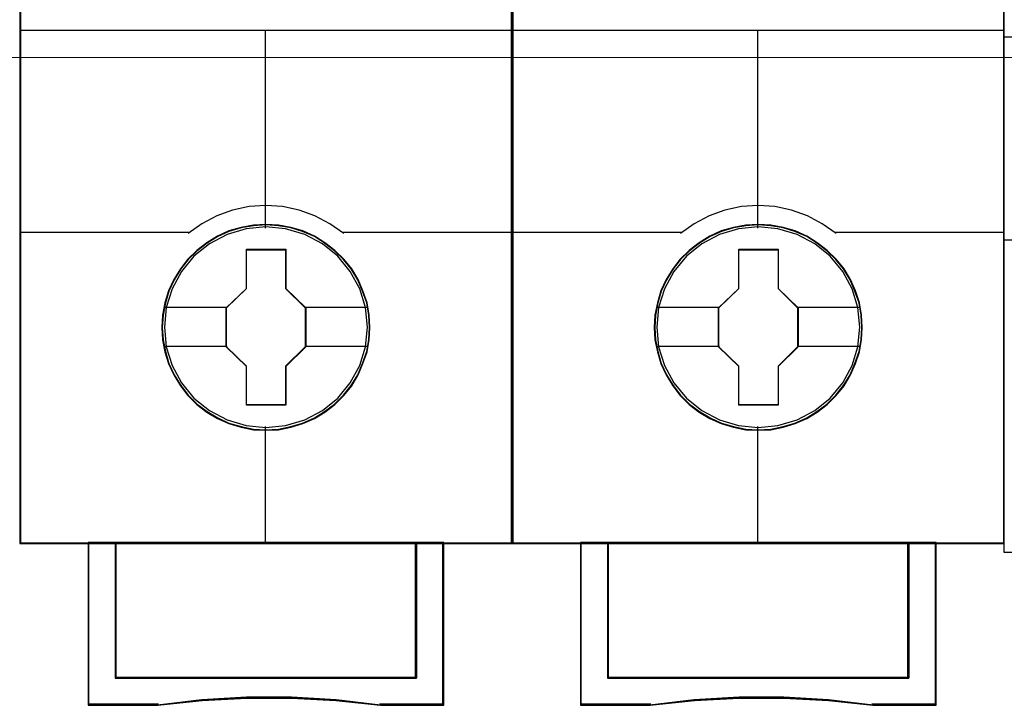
# Model space of a CAD drawing. Header units: millimetres. Extents: x -1290 to 1795, y -4192 to -1311.
# Tile 845 of 1056: x 1445.88 to 1453.07, y -2293.48 to -2288.47. Entities that reach past the tile are written whole.
import ezdxf

# ---------------------------------------------------------------- set-up
doc = ezdxf.new("R2010")
doc.units = ezdxf.units.MM
doc.layers.add('45', color=7, linetype='Continuous')
doc.layers.add('Aparatura', color=7, linetype='Continuous', lineweight=13)

# ---------------------------------------------------------------- blocks, each defined once
blk = doc.blocks.new('*U292')
at = {"layer": '45', "color": 7}
for points in [[(531.344202, -383.712671), (513.371223, -383.712671), (513.371223, -465.443183), (531.344202, -465.443183), (531.344202, -383.712671)], [(526.155868, -457.559264), (526.133559, -457.107867), (526.061056, -456.65647), (525.904895, -456.221588), (525.726426, -455.808725), (525.492184, -455.412376), (525.207749, -455.065571), (524.878696, -454.74629), (524.510603, -454.465544), (524.136933, -454.223331), (523.701914, -454.036166), (523.272472, -453.909555), (522.815144, -453.826982), (522.357816, -453.799458), (521.900488, -453.826982), (521.454315, -453.909555), (521.002564, -454.036166), (520.589854, -454.223331), (520.199452, -454.465544), (519.836936, -454.74629), (519.502306, -455.065571), (519.234602, -455.412376), (518.989206, -455.808725), (518.794005, -456.221588), (518.671308, -456.65647), (518.582073, -457.107867), (518.554187, -457.559264), (518.582073, -458.010661), (518.671308, -458.445544), (518.794005, -458.880426), (518.989206, -459.293289), (519.234602, -459.689638), (519.502306, -460.047452), (519.836936, -460.372238), (520.199452, -460.64748), (520.589854, -460.878683), (521.002564, -461.065848), (521.454315, -461.197964), (521.900488, -461.291546), (522.357816, -461.313566), (522.815144, -461.291546), (523.272472, -461.197964), (523.701914, -461.065848), (524.136933, -460.878683), (524.510603, -460.64748), (524.878696, -460.372238), (525.207749, -460.047452), (525.492184, -459.689638), (525.726426, -459.293289), (525.904895, -458.880426), (526.061056, -458.445544), (526.133559, -458.010661), (526.155868, -457.559264)], [(526.155868, -457.559264), (526.133559, -457.107867), (526.061056, -456.65647), (525.904895, -456.221588), (525.726426, -455.808725), (525.492184, -455.412376), (525.207749, -455.065571), (524.878696, -454.74629), (524.510603, -454.465544), (524.136933, -454.223331), (523.701914, -454.036166), (523.272472, -453.909555), (522.815144, -453.826982), (522.357816, -453.799458), (521.900488, -453.826982), (521.454315, -453.909555), (521.002564, -454.036166), (520.589854, -454.223331), (520.199452, -454.465544), (519.836936, -454.74629), (519.502306, -455.065571), (519.234602, -455.412376), (518.989206, -455.808725), (518.794005, -456.221588), (518.671308, -456.65647), (518.582073, -457.107867), (518.554187, -457.559264), (518.582073, -458.010661), (518.671308, -458.445544), (518.794005, -458.880426), (518.989206, -459.293289), (519.234602, -459.689638), (519.502306, -460.047452), (519.836936, -460.372238), (520.199452, -460.64748), (520.589854, -460.878683), (521.002564, -461.065848), (521.454315, -461.197964), (521.900488, -461.291546), (522.357816, -461.313566), (522.815144, -461.291546), (523.272472, -461.197964), (523.701914, -461.065848), (524.136933, -460.878683), (524.510603, -460.64748), (524.878696, -460.372238), (525.207749, -460.047452), (525.492184, -459.689638), (525.726426, -459.293289), (525.904895, -458.880426), (526.061056, -458.445544), (526.133559, -458.010661), (526.155868, -457.559264)], [(526.137964, -457.559251), (526.115761, -457.110011), (526.043599, -456.660772), (525.888174, -456.227967), (525.710545, -455.817077), (525.477407, -455.422623), (525.194312, -455.077475), (524.866809, -454.75972), (524.500449, -454.480315), (524.128539, -454.23926), (523.695569, -454.05299), (523.26815, -453.926983), (522.812976, -453.844805), (522.357803, -453.817413), (521.902629, -453.844805), (521.458557, -453.926983), (521.008935, -454.05299), (520.598168, -454.23926), (520.209605, -454.480315), (519.848797, -454.75972), (519.515743, -455.077475), (519.2493, -455.422623), (519.00506, -455.817077), (518.810779, -456.227967), (518.688659, -456.660772), (518.599845, -457.110011), (518.57209, -457.559251), (518.599845, -458.008491), (518.688659, -458.441295), (518.810779, -458.874099), (519.00506, -459.284989), (519.2493, -459.679444), (519.515743, -460.035548), (519.848797, -460.358782), (520.209605, -460.632708), (520.598168, -460.862807), (521.008935, -461.049077), (521.458557, -461.180562), (521.902629, -461.273697), (522.357803, -461.295611), (522.812976, -461.273697), (523.26815, -461.180562), (523.695569, -461.049077), (524.128539, -460.862807), (524.500449, -460.632708), (524.866809, -460.358782), (525.194312, -460.035548), (525.477407, -459.679444), (525.710545, -459.284989), (525.888174, -458.874099), (526.043599, -458.441295), (526.115761, -458.008491), (526.137964, -457.559251)], [(521.64356, -454.702587), (523.088735, -454.702587), (523.088735, -456.130993), (523.814135, -456.836923), (523.814135, -458.265328), (523.088735, -458.982288), (523.088735, -460.399664), (521.64356, -460.399664), (521.64356, -458.982288), (520.901291, -458.265328), (520.901291, -456.836923), (521.64356, -456.130993), (521.64356, -454.702587)], [(521.64356, -454.702587), (523.088735, -454.702587), (523.088735, -454.702587), (523.088735, -456.130993), (523.088735, -456.130993), (523.814135, -456.836923), (523.814135, -456.836923), (523.814135, -458.265328), (523.814135, -458.265328), (523.088735, -458.982288), (523.088735, -458.982288), (523.088735, -460.399664), (523.088735, -460.399664), (521.64356, -460.399664), (521.64356, -460.399664), (521.64356, -458.982288), (521.64356, -458.982288), (520.901291, -458.265328), (520.901291, -458.265328), (520.901291, -456.836923), (520.901291, -456.836923), (521.64356, -456.130993), (521.64356, -456.130993), (521.64356, -454.702587), (521.64356, -454.702587)], [(521.652339, -454.720542), (523.079749, -454.720542), (523.079749, -456.139944), (523.796231, -456.841424), (523.796231, -458.260826), (523.079749, -458.973267), (523.079749, -460.381709), (521.652339, -460.381709), (521.652339, -458.973267), (520.919194, -458.260826), (520.919194, -456.841424), (521.652339, -456.139944), (521.652339, -454.720542)], [(527.855946, -465.405478), (527.855946, -470.356083), (516.85948, -470.356083), (516.85948, -465.405478), (515.863343, -465.405478), (515.863343, -471.353922), (518.406554, -471.353922), (520.025972, -471.177509), (521.656521, -471.089302), (523.28707, -471.089302), (524.917619, -471.177509), (526.542603, -471.353922), (528.852083, -471.353922), (528.852083, -465.405478), (527.855946, -465.405478)], [(522.351249, -465.405478), (516.855178, -465.405478), (516.855178, -470.362814), (527.858458, -470.362814), (527.858458, -465.405478), (522.351249, -465.405478)], [(527.858458, -470.362814), (527.858458, -465.405478), (522.351249, -465.405478), (516.855178, -465.405478), (516.855178, -470.362814), (527.858458, -470.362814)]]:
    blk.add_lwpolyline(points, close=True, dxfattribs=at)
at = {"layer": '45', "color": 139}
for points in [[(531.344202, -383.712671), (513.371223, -383.712671), (513.371223, -465.443183), (531.344202, -465.443183), (531.344202, -383.712671)], [(526.066352, -457.548373), (525.993852, -456.827196), (525.787507, -456.144555), (525.441739, -455.511461), (524.984433, -454.955439), (524.421166, -454.504015), (523.774246, -454.162695), (523.077133, -453.953499), (522.352136, -453.887437), (521.632716, -453.953499), (520.94118, -454.162695), (520.29426, -454.504015), (519.730993, -454.955439), (519.273687, -455.511461), (518.927919, -456.144555), (518.715997, -456.827196), (518.649074, -457.548373), (518.715997, -458.264044), (518.927919, -458.95219), (519.273687, -459.579779), (519.730993, -460.135801), (520.29426, -460.59273), (520.94118, -460.928545), (521.632716, -461.143247), (522.352136, -461.214814), (523.077133, -461.143247), (523.774246, -460.928545), (524.421166, -460.59273), (524.984433, -460.135801), (525.441739, -459.579779), (525.787507, -458.95219), (525.993852, -458.264044), (526.066352, -457.548373)]]:
    blk.add_lwpolyline(points, close=True, dxfattribs=at)
at = {"layer": '45', "color": 59}
for points in [[(531.326299, -383.730625), (513.389127, -383.730625), (513.389127, -465.425228), (531.326299, -465.425228), (531.326299, -383.730625)], [(527.855946, -465.405478), (527.855946, -470.356083), (516.85948, -470.356083), (516.85948, -465.405478), (515.863343, -465.405478), (515.863343, -471.353922), (518.406554, -471.353922), (520.025972, -471.177509), (521.656521, -471.089302), (523.28707, -471.089302), (524.917619, -471.177509), (526.542603, -471.353922), (528.852083, -471.353922), (528.852083, -465.405478), (527.855946, -465.405478)], [(522.351249, -465.405478), (516.855178, -465.405478), (516.855178, -470.362814), (527.858458, -470.362814), (527.858458, -465.405478), (522.351249, -465.405478)], [(527.858458, -470.362814), (527.858458, -465.405478), (522.351249, -465.405478), (516.855178, -465.405478), (516.855178, -470.362814), (527.858458, -470.362814)], [(527.840788, -465.423433), (527.840788, -470.344152), (516.874637, -470.344152), (516.874637, -465.423433), (515.881246, -465.423433), (515.881246, -471.335967), (518.417446, -471.335967), (520.0324, -471.160619), (521.658454, -471.072945), (523.284508, -471.072945), (524.910562, -471.160619), (526.531066, -471.335967), (528.83418, -471.335967), (528.83418, -465.423433), (527.840788, -465.423433)], [(522.352163, -465.423433), (516.874871, -465.423433), (516.874871, -470.344859), (527.840555, -470.344859), (527.840555, -465.423433), (522.352163, -465.423433)]]:
    blk.add_lwpolyline(points, close=True, dxfattribs=at)
at = {"layer": '45', "color": 139}
for points in [[(513.371223, -446.707289), (531.344202, -446.707289)], [(522.333544, -446.707289), (522.333544, -453.930528)], [(525.201629, -454.122645), (524.687601, -453.770028), (524.151224, -453.479972), (523.575736, -453.275226), (522.966724, -453.144416), (522.352126, -453.104605), (521.748701, -453.144416), (521.13969, -453.275226), (520.564202, -453.479972), (520.01665, -453.770028), (519.513796, -454.122645)], [(513.371223, -454.08494), (519.553183, -454.08494)], [(525.162242, -454.08494), (531.344202, -454.08494)], [(522.333544, -461.171722), (522.333544, -465.443183)], [(515.863343, -465.405478), (515.863343, -471.353922)], [(516.855178, -465.405478), (516.855178, -470.362814)], [(527.820861, -470.362814), (527.820861, -465.405478)], [(528.814486, -465.405478), (528.814486, -471.353922)], [(516.855178, -470.323313), (527.858458, -470.323313)], [(526.549737, -471.353922), (524.921706, -471.152828), (523.288099, -471.052281), (521.654492, -471.052281), (520.020886, -471.152828), (518.39843, -471.353922)], [(518.437817, -471.316217), (515.863343, -471.316217)], [(528.852083, -471.316217), (526.51035, -471.316217)]]:
    blk.add_lwpolyline(points, dxfattribs=at)
at = {"layer": '45', "color": 7}
for points in [[(518.6258, -456.823056), (520.938888, -456.823056)], [(523.774748, -456.823056), (526.084255, -456.823056)], [(518.6258, -458.24149), (520.938888, -458.24149)], [(523.774748, -458.24149), (526.084255, -458.24149)]]:
    blk.add_lwpolyline(points, dxfattribs=at)
at = {"layer": '45', "color": 140}
blk.add_lwpolyline([(527.840555, -470.344859), (527.840555, -465.423433), (522.352163, -465.423433), (516.874871, -465.423433), (516.874871, -470.344859), (527.840555, -470.344859)], close=True, dxfattribs=at)
blk = doc.blocks.new('*U293')
at = {"layer": '45', "color": 7}
for points in [[(549.329713, -383.712671), (531.356734, -383.712671), (531.356734, -465.443183), (549.329713, -465.443183), (549.329713, -383.712671)], [(544.141379, -457.559264), (544.11907, -457.107867), (544.046567, -456.65647), (543.890406, -456.221588), (543.711937, -455.808725), (543.477696, -455.412376), (543.19326, -455.065571), (542.864207, -454.74629), (542.496114, -454.465544), (542.122444, -454.223331), (541.687425, -454.036166), (541.257983, -453.909555), (540.800655, -453.826982), (540.343327, -453.799458), (539.885999, -453.826982), (539.439826, -453.909555), (538.988075, -454.036166), (538.575365, -454.223331), (538.184963, -454.465544), (537.822447, -454.74629), (537.487817, -455.065571), (537.220113, -455.412376), (536.974717, -455.808725), (536.779517, -456.221588), (536.656819, -456.65647), (536.567584, -457.107867), (536.539698, -457.559264), (536.567584, -458.010661), (536.656819, -458.445544), (536.779517, -458.880426), (536.974717, -459.293289), (537.220113, -459.689638), (537.487817, -460.047452), (537.822447, -460.372238), (538.184963, -460.64748), (538.575365, -460.878683), (538.988075, -461.065848), (539.439826, -461.197964), (539.885999, -461.291546), (540.343327, -461.313566), (540.800655, -461.291546), (541.257983, -461.197964), (541.687425, -461.065848), (542.122444, -460.878683), (542.496114, -460.64748), (542.864207, -460.372238), (543.19326, -460.047452), (543.477696, -459.689638), (543.711937, -459.293289), (543.890406, -458.880426), (544.046567, -458.445544), (544.11907, -458.010661), (544.141379, -457.559264)], [(544.141379, -457.559264), (544.11907, -457.107867), (544.046567, -456.65647), (543.890406, -456.221588), (543.711937, -455.808725), (543.477696, -455.412376), (543.19326, -455.065571), (542.864207, -454.74629), (542.496114, -454.465544), (542.122444, -454.223331), (541.687425, -454.036166), (541.257983, -453.909555), (540.800655, -453.826982), (540.343327, -453.799458), (539.885999, -453.826982), (539.439826, -453.909555), (538.988075, -454.036166), (538.575365, -454.223331), (538.184963, -454.465544), (537.822447, -454.74629), (537.487817, -455.065571), (537.220113, -455.412376), (536.974717, -455.808725), (536.779517, -456.221588), (536.656819, -456.65647), (536.567584, -457.107867), (536.539698, -457.559264), (536.567584, -458.010661), (536.656819, -458.445544), (536.779517, -458.880426), (536.974717, -459.293289), (537.220113, -459.689638), (537.487817, -460.047452), (537.822447, -460.372238), (538.184963, -460.64748), (538.575365, -460.878683), (538.988075, -461.065848), (539.439826, -461.197964), (539.885999, -461.291546), (540.343327, -461.313566), (540.800655, -461.291546), (541.257983, -461.197964), (541.687425, -461.065848), (542.122444, -460.878683), (542.496114, -460.64748), (542.864207, -460.372238), (543.19326, -460.047452), (543.477696, -459.689638), (543.711937, -459.293289), (543.890406, -458.880426), (544.046567, -458.445544), (544.11907, -458.010661), (544.141379, -457.559264)], [(544.123475, -457.559251), (544.101277, -457.110011), (544.029132, -456.660772), (543.873744, -456.227967), (543.696157, -455.817077), (543.463075, -455.422623), (543.180046, -455.077475), (542.852621, -454.75972), (542.486348, -454.480315), (542.114526, -454.23926), (541.681658, -454.05299), (541.25434, -453.926983), (540.799274, -453.844805), (540.344208, -453.817413), (539.889142, -453.844805), (539.445176, -453.926983), (538.995659, -454.05299), (538.58499, -454.23926), (538.196519, -454.480315), (537.835796, -454.75972), (537.502821, -455.077475), (537.236441, -455.422623), (536.992259, -455.817077), (536.798024, -456.227967), (536.675933, -456.660772), (536.58714, -457.110011), (536.559392, -457.559251), (536.58714, -458.008491), (536.675933, -458.441295), (536.798024, -458.874099), (536.992259, -459.284989), (537.236441, -459.679444), (537.502821, -460.035548), (537.835796, -460.358782), (538.196519, -460.632708), (538.58499, -460.862807), (538.995659, -461.049077), (539.445176, -461.180562), (539.889142, -461.273697), (540.344208, -461.295611), (540.799274, -461.273697), (541.25434, -461.180562), (541.681658, -461.049077), (542.114526, -460.862807), (542.486348, -460.632708), (542.852621, -460.358782), (543.180046, -460.035548), (543.463075, -459.679444), (543.696157, -459.284989), (543.873744, -458.874099), (544.029132, -458.441295), (544.101277, -458.008491), (544.123475, -457.559251)], [(539.629071, -454.702587), (541.074246, -454.702587), (541.074246, -456.130993), (541.799646, -456.836923), (541.799646, -458.265328), (541.074246, -458.982288), (541.074246, -460.399664), (539.629071, -460.399664), (539.629071, -458.982288), (538.886802, -458.265328), (538.886802, -456.836923), (539.629071, -456.130993), (539.629071, -454.702587)], [(539.629071, -454.702587), (541.074246, -454.702587), (541.074246, -454.702587), (541.074246, -456.130993), (541.074246, -456.130993), (541.799646, -456.836923), (541.799646, -456.836923), (541.799646, -458.265328), (541.799646, -458.265328), (541.074246, -458.982288), (541.074246, -458.982288), (541.074246, -460.399664), (541.074246, -460.399664), (539.629071, -460.399664), (539.629071, -460.399664), (539.629071, -458.982288), (539.629071, -458.982288), (538.886802, -458.265328), (538.886802, -458.265328), (538.886802, -456.836923), (538.886802, -456.836923), (539.629071, -456.130993), (539.629071, -456.130993), (539.629071, -454.702587), (539.629071, -454.702587)], [(539.639184, -454.720542), (541.065706, -454.720542), (541.065706, -456.139944), (541.781743, -456.841424), (541.781743, -458.260826), (541.065706, -458.973267), (541.065706, -460.381709), (539.639184, -460.381709), (539.639184, -458.973267), (538.906496, -458.260826), (538.906496, -456.841424), (539.639184, -456.139944), (539.639184, -454.720542)], [(545.84311, -465.405478), (545.84311, -470.356083), (534.845128, -470.356083), (534.845128, -465.405478), (533.848854, -465.405478), (533.848854, -471.353922), (536.392415, -471.353922), (538.012057, -471.177509), (539.642831, -471.089302), (541.273604, -471.089302), (542.904378, -471.177509), (544.529586, -471.353922), (546.839384, -471.353922), (546.839384, -465.405478), (545.84311, -465.405478)], [(540.338551, -465.405478), (534.842479, -465.405478), (534.842479, -470.362814), (545.845759, -470.362814), (545.845759, -465.405478), (540.338551, -465.405478)], [(545.845759, -470.362814), (545.845759, -465.405478), (540.338551, -465.405478), (534.842479, -465.405478), (534.842479, -470.362814), (545.845759, -470.362814)]]:
    blk.add_lwpolyline(points, close=True, dxfattribs=at)
at = {"layer": '45', "color": 139}
for points in [[(549.329713, -383.712671), (531.356734, -383.712671), (531.356734, -465.443183), (549.329713, -465.443183), (549.329713, -383.712671)], [(544.053653, -457.548373), (543.981136, -456.827196), (543.774741, -456.144555), (543.428889, -455.511461), (542.971473, -454.955439), (542.40807, -454.504015), (541.760994, -454.162695), (541.063713, -453.953499), (540.338541, -453.887437), (539.618947, -453.953499), (538.927244, -454.162695), (538.280168, -454.504015), (537.716765, -454.955439), (537.259349, -455.511461), (536.913497, -456.144555), (536.701524, -456.827196), (536.634585, -457.548373), (536.701524, -458.264044), (536.913497, -458.95219), (537.259349, -459.579779), (537.716765, -460.135801), (538.280168, -460.59273), (538.927244, -460.928545), (539.618947, -461.143247), (540.338541, -461.214814), (541.063713, -461.143247), (541.760994, -460.928545), (542.40807, -460.59273), (542.971473, -460.135801), (543.428889, -459.579779), (543.774741, -458.95219), (543.981136, -458.264044), (544.053653, -457.548373)]]:
    blk.add_lwpolyline(points, close=True, dxfattribs=at)
at = {"layer": '45', "color": 59}
for points in [[(549.31181, -383.730625), (531.376428, -383.730625), (531.376428, -465.425228), (549.31181, -465.425228), (549.31181, -383.730625)], [(545.84311, -465.405478), (545.84311, -470.356083), (534.845128, -470.356083), (534.845128, -465.405478), (533.848854, -465.405478), (533.848854, -471.353922), (536.392415, -471.353922), (538.012057, -471.177509), (539.642831, -471.089302), (541.273604, -471.089302), (542.904378, -471.177509), (544.529586, -471.353922), (546.839384, -471.353922), (546.839384, -465.405478), (545.84311, -465.405478)], [(540.338551, -465.405478), (534.842479, -465.405478), (534.842479, -470.362814), (545.845759, -470.362814), (545.845759, -465.405478), (540.338551, -465.405478)], [(545.845759, -470.362814), (545.845759, -465.405478), (540.338551, -465.405478), (534.842479, -465.405478), (534.842479, -470.362814), (545.845759, -470.362814)], [(545.8263, -465.423433), (545.8263, -470.344152), (534.860148, -470.344152), (534.860148, -465.423433), (533.866757, -465.423433), (533.866757, -471.335967), (536.402957, -471.335967), (538.017911, -471.160619), (539.643965, -471.072945), (541.270019, -471.072945), (542.896073, -471.160619), (544.516577, -471.335967), (546.819691, -471.335967), (546.819691, -465.423433), (545.8263, -465.423433)], [(540.338569, -465.423433), (534.860382, -465.423433), (534.860382, -470.344859), (545.827856, -470.344859), (545.827856, -465.423433), (540.338569, -465.423433)]]:
    blk.add_lwpolyline(points, close=True, dxfattribs=at)
at = {"layer": '45', "color": 139}
for points in [[(531.356734, -446.707289), (549.329713, -446.707289)], [(540.319055, -446.707289), (540.319055, -453.930528)], [(543.18714, -454.122645), (542.673274, -453.770028), (542.137066, -453.479972), (541.561759, -453.275226), (540.952939, -453.144416), (540.338534, -453.104605), (539.735299, -453.144416), (539.126479, -453.275226), (538.551172, -453.479972), (538.003793, -453.770028), (537.501098, -454.122645)], [(531.356734, -454.08494), (537.538694, -454.08494)], [(543.149544, -454.08494), (549.329713, -454.08494)], [(540.319055, -461.171722), (540.319055, -465.443183)], [(533.848854, -465.405478), (533.848854, -471.353922)], [(534.842479, -465.405478), (534.842479, -470.362814)], [(545.806372, -470.362814), (545.806372, -465.405478)], [(546.799997, -465.405478), (546.799997, -471.353922)], [(534.842479, -470.323313), (545.845759, -470.323313)], [(544.537038, -471.353922), (542.909007, -471.152828), (541.2754, -471.052281), (539.641794, -471.052281), (538.008187, -471.152828), (536.385731, -471.353922)], [(536.423328, -471.316217), (533.848854, -471.316217)], [(546.839384, -471.316217), (544.497651, -471.316217)]]:
    blk.add_lwpolyline(points, dxfattribs=at)
at = {"layer": '45', "color": 7}
for points in [[(536.613101, -456.823056), (538.926189, -456.823056)], [(541.762049, -456.823056), (544.069766, -456.823056)], [(536.613101, -458.24149), (538.926189, -458.24149)], [(541.762049, -458.24149), (544.069766, -458.24149)]]:
    blk.add_lwpolyline(points, dxfattribs=at)
at = {"layer": '45', "color": 140}
blk.add_lwpolyline([(545.827856, -470.344859), (545.827856, -465.423433), (540.338569, -465.423433), (534.860382, -465.423433), (534.860382, -470.344859), (545.827856, -470.344859)], close=True, dxfattribs=at)
blk = doc.blocks.new('*U296')
at = {"layer": '45', "color": 7}
blk.add_lwpolyline([(189.646347, -533.484912), (117.625529, -533.484912), (117.625529, -615.513475), (189.646347, -615.513475), (189.646347, -533.484912)], close=True, dxfattribs=at)
at = {"layer": '45', "color": 139}
blk.add_lwpolyline([(189.646347, -533.484912), (117.625529, -533.484912), (117.625529, -615.513475), (189.646347, -615.513475), (189.646347, -533.484912)], close=True, dxfattribs=at)
for points in [[(117.625529, -596.707557), (189.646347, -596.707557)], [(117.625529, -604.11214), (123.841505, -604.11214)]]:
    blk.add_lwpolyline(points, dxfattribs=at)

msp = doc.modelspace()

# ---------------------------------------------------------------- linework, layer by layer
at = {"layer": 'Aparatura', "color": 7, "lineweight": 13}
msp.add_lwpolyline([(1428.3433, -2279.7538), (1514.6895, -2279.7538), (1514.6895, -2288.7503), (1428.3433, -2288.7503), (1428.3433, -2279.7538)], close=True, dxfattribs=at)
msp.add_lwpolyline([(1428.3433, -2288.7499), (1514.6895, -2288.7499)], dxfattribs=at)

# ---------------------------------------------------------------- block references
at = {"layer": 'Aparatura', "color": 7, "lineweight": 13, "xscale": 0.2, "yscale": 0.2, "zscale": 0.2}
for name, p in [('*U292', (1343.2054, -2199.2099)), ('*U293', (1343.2054, -2199.2099)), ('*U296', (1429.5427, -2169.2591))]:
    msp.add_blockref(name, p, dxfattribs=at)

doc.saveas('drawing.dxf')
